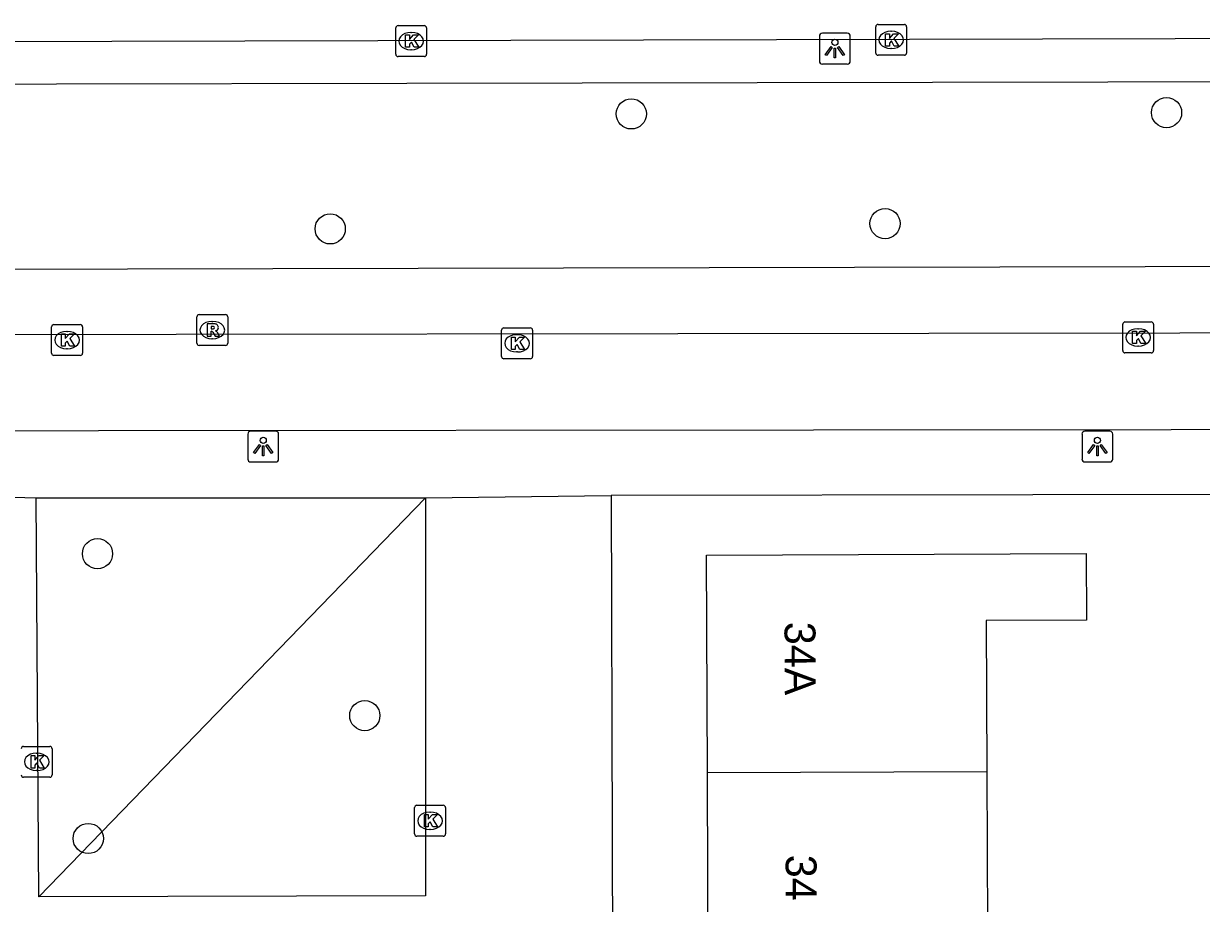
# Model space of a CAD drawing. Extents: x 160732 to 162105, y 387428 to 388479.
# Drawn here: x 161424.48 to 161462.61, y 388312.77 to 388341.25 of the extents above; entities that cross this region are included whole.
import ezdxf

# ---------------------------------------------------------------- set-up
doc = ezdxf.new("R2010")
doc.units = 0
for name, color, linetype in [('IMGEO_Berm_groen', 7, 'Continuous'), ('IMGEO_Boom', 7, 'Continuous'), ('IMGEO_Fietspad_open', 7, 'Continuous'), ('IMGEO_Groenvoorziening', 7, 'Continuous'), ('IMGEO_Kolk', 7, 'Continuous'), ('IMGEO_Lichtpunt', 7, 'Continuous'), ('IMGEO_Pand', 7, 'Continuous'), ('IMGEO_Pand_nummerreeks', 7, 'Continuous'), ('IMGEO_Rijbaan_regionaal_gesloten', 7, 'Continuous'), ('IMGEO_Rioolput', 7, 'Continuous'), ('IMGEO_Voetpad_open', 7, 'Continuous')]:
    doc.layers.add(name, color=color, linetype=linetype)

msp = doc.modelspace()

# ---------------------------------------------------------------- linework, layer by layer
at = {"layer": 'IMGEO_Berm_groen'}
for points in [[(161380.165, 388339.211), (161482.259, 388339.41), (161500.004, 388339.453), (161596.2, 388339.688), (161612.715, 388339.722), (161640.506, 388339.773)], [(161640.499, 388333.816), (161563.368, 388333.631), (161561.001, 388333.746), (161557.876, 388334.283), (161552.917, 388335.504), (161550.902, 388335.709), (161550.47, 388335.808), (161550.296, 388335.895), (161550.124, 388336.034), (161549.753, 388336.49), (161548.751, 388337.196), (161547.34, 388337.688), (161509.076, 388337.556), (161508.048, 388337.145), (161507.175, 388336.422), (161506.755, 388335.957), (161506.424, 388335.73), (161504.681, 388335.53), (161503.088, 388335.005), (161498.557, 388333.868), (161493.714, 388333.456), (161394.907, 388333.226), (161380.519, 388333.305)]]:
    msp.add_lwpolyline(points, dxfattribs=at)
at = {"layer": 'IMGEO_Boom'}
for centre in [(161444.155, 388338.328), (161461.481, 388338.369), (161434.41, 388334.606), (161452.37, 388334.777), (161426.878, 388324.091), (161435.529, 388318.851), (161426.578, 388314.874)]:
    msp.add_circle(centre, 0.489, dxfattribs=at)
at = {"layer": 'IMGEO_Fietspad_open'}
for points in [[(161371.614, 388331.233), (161373.367, 388331.118), (161380.67, 388331.128), (161494.405, 388331.285), (161498.41, 388332.285)], [(161496.353, 388328.13), (161380.605, 388328.029), (161369.2, 388327.935)]]:
    msp.add_lwpolyline(points, dxfattribs=at)
at = {"layer": 'IMGEO_Groenvoorziening'}
msp.add_lwpolyline([(161424.98, 388312.986), (161437.492, 388325.902)], dxfattribs=at)
at = {"layer": 'IMGEO_Kolk'}
for p, q in [((161436.53, 388340.258), (161436.53, 388341.11)), ((161436.605, 388341.184), (161437.457, 388341.184)), ((161437.531, 388341.11), (161437.531, 388340.258)), ((161452.067, 388340.298), (161452.067, 388341.15)), ((161452.142, 388341.224), (161452.994, 388341.224)), ((161452.555, 388341.004), (161452.58, 388341.004)), ((161453.068, 388341.15), (161453.068, 388340.298)), ((161437.018, 388340.964), (161437.043, 388340.964)), ((161437.041, 388340.404), (161437.016, 388340.404)), ((161452.578, 388340.444), (161452.553, 388340.444)), ((161437.457, 388340.184), (161436.605, 388340.184)), ((161452.994, 388340.224), (161452.142, 388340.224)), ((161425.467, 388331.507), (161426.319, 388331.507)), ((161460.061, 388330.666), (161460.061, 388331.518)), ((161460.136, 388331.592), (161460.988, 388331.592)), ((161461.062, 388331.518), (161461.062, 388330.666)), ((161425.392, 388330.581), (161425.392, 388331.433)), ((161425.88, 388331.287), (161425.905, 388331.287)), ((161426.393, 388331.433), (161426.393, 388330.581)), ((161439.958, 388330.476), (161439.958, 388331.328)), ((161440.033, 388331.402), (161440.885, 388331.402)), ((161440.446, 388331.182), (161440.471, 388331.182)), ((161440.959, 388331.328), (161440.959, 388330.476)), ((161460.549, 388331.372), (161460.574, 388331.372)), ((161425.903, 388330.727), (161425.878, 388330.727)), ((161460.572, 388330.812), (161460.547, 388330.812)), ((161426.319, 388330.507), (161425.467, 388330.507)), ((161440.885, 388330.402), (161440.033, 388330.402)), ((161440.469, 388330.622), (161440.444, 388330.622)), ((161460.988, 388330.592), (161460.136, 388330.592)), ((161424.484, 388317.855), (161425.336, 388317.855)), ((161425.41, 388317.781), (161425.41, 388316.929)), ((161424.897, 388317.635), (161424.922, 388317.635)), ((161424.92, 388317.075), (161424.895, 388317.075)), ((161425.336, 388316.855), (161424.484, 388316.855)), ((161437.142, 388315.021), (161437.142, 388315.873)), ((161437.217, 388315.947), (161438.069, 388315.947)), ((161438.143, 388315.873), (161438.143, 388315.021)), ((161437.63, 388315.727), (161437.655, 388315.727)), ((161437.653, 388315.167), (161437.628, 388315.167)), ((161438.069, 388314.947), (161437.217, 388314.947))]:
    msp.add_line(p, q, dxfattribs=at)
for points in [[(161436.53, 388340.258), (161436.53, 388341.11)], [(161436.605, 388341.184), (161437.457, 388341.184)], [(161437.531, 388341.11), (161437.531, 388340.258)], [(161452.067, 388340.298), (161452.067, 388341.15)], [(161452.142, 388341.224), (161452.994, 388341.224)], [(161453.068, 388341.15), (161453.068, 388340.298)], [(161436.851, 388340.884), (161436.974, 388340.884), (161436.974, 388340.733), (161437.104, 388340.884), (161437.268, 388340.884), (161437.122, 388340.733), (161437.275, 388340.484), (161437.123, 388340.484), (161437.038, 388340.648), (161436.974, 388340.581), (161436.974, 388340.484), (161436.851, 388340.484), (161436.851, 388340.884)], [(161452.388, 388340.924), (161452.511, 388340.924), (161452.511, 388340.773), (161452.641, 388340.924), (161452.805, 388340.924), (161452.659, 388340.773), (161452.812, 388340.524), (161452.66, 388340.524), (161452.575, 388340.688), (161452.511, 388340.621), (161452.511, 388340.524), (161452.388, 388340.524), (161452.388, 388340.924)], [(161437.457, 388340.184), (161436.605, 388340.184)], [(161452.994, 388340.224), (161452.142, 388340.224)], [(161425.467, 388331.507), (161426.319, 388331.507)], [(161460.061, 388330.666), (161460.061, 388331.518)], [(161460.136, 388331.592), (161460.988, 388331.592)], [(161461.062, 388331.518), (161461.062, 388330.666)], [(161425.392, 388330.581), (161425.392, 388331.433)], [(161425.713, 388331.207), (161425.836, 388331.207), (161425.836, 388331.056), (161425.966, 388331.207), (161426.13, 388331.207), (161425.984, 388331.056), (161426.137, 388330.807), (161425.985, 388330.807), (161425.9, 388330.971), (161425.836, 388330.904), (161425.836, 388330.807), (161425.713, 388330.807), (161425.713, 388331.207)], [(161426.393, 388331.433), (161426.393, 388330.581)], [(161439.958, 388330.476), (161439.958, 388331.328)], [(161440.033, 388331.402), (161440.885, 388331.402)], [(161440.279, 388331.102), (161440.402, 388331.102), (161440.402, 388330.951), (161440.532, 388331.102), (161440.696, 388331.102), (161440.55, 388330.951), (161440.703, 388330.702), (161440.551, 388330.702), (161440.466, 388330.866), (161440.402, 388330.799), (161440.402, 388330.702), (161440.279, 388330.702), (161440.279, 388331.102)], [(161440.959, 388331.328), (161440.959, 388330.476)], [(161460.382, 388331.292), (161460.505, 388331.292), (161460.505, 388331.141), (161460.635, 388331.292), (161460.799, 388331.292), (161460.653, 388331.141), (161460.806, 388330.892), (161460.654, 388330.892), (161460.569, 388331.056), (161460.505, 388330.989), (161460.505, 388330.892), (161460.382, 388330.892), (161460.382, 388331.292)], [(161426.319, 388330.507), (161425.467, 388330.507)], [(161440.885, 388330.402), (161440.033, 388330.402)], [(161460.988, 388330.592), (161460.136, 388330.592)], [(161424.484, 388317.855), (161425.336, 388317.855)], [(161425.41, 388317.781), (161425.41, 388316.929)], [(161424.73, 388317.555), (161424.853, 388317.555), (161424.853, 388317.404), (161424.983, 388317.555), (161425.147, 388317.555), (161425.001, 388317.404), (161425.154, 388317.155), (161425.002, 388317.155), (161424.917, 388317.319), (161424.853, 388317.252), (161424.853, 388317.155), (161424.73, 388317.155), (161424.73, 388317.555)], [(161425.336, 388316.855), (161424.484, 388316.855)], [(161437.142, 388315.021), (161437.142, 388315.873)], [(161437.217, 388315.947), (161438.069, 388315.947)], [(161438.143, 388315.873), (161438.143, 388315.021)], [(161437.463, 388315.647), (161437.586, 388315.647), (161437.586, 388315.496), (161437.716, 388315.647), (161437.88, 388315.647), (161437.734, 388315.496), (161437.887, 388315.247), (161437.735, 388315.247), (161437.65, 388315.411), (161437.586, 388315.344), (161437.586, 388315.247), (161437.463, 388315.247), (161437.463, 388315.647)], [(161438.069, 388314.947), (161437.217, 388314.947)]]:
    msp.add_lwpolyline(points, dxfattribs=at)
for centre, start, end in [((161436.607, 388341.108), 91.552, 178.448), ((161436.607, 388341.108), 91.552, 178.448), ((161437.455, 388341.108), 1.552, 88.448), ((161437.455, 388341.108), 1.552, 88.448), ((161452.144, 388341.148), 91.552, 178.448), ((161452.144, 388341.148), 91.552, 178.448), ((161452.992, 388341.148), 1.552, 88.448), ((161452.992, 388341.148), 1.552, 88.448), ((161436.607, 388340.26), 181.552, 268.448), ((161436.607, 388340.26), 181.552, 268.448), ((161437.455, 388340.26), 271.552, 358.448), ((161437.455, 388340.26), 271.552, 358.448), ((161452.144, 388340.3), 181.552, 268.448), ((161452.144, 388340.3), 181.552, 268.448), ((161452.992, 388340.3), 271.552, 358.448), ((161452.992, 388340.3), 271.552, 358.448), ((161425.469, 388331.431), 91.552, 178.448), ((161425.469, 388331.431), 91.552, 178.448), ((161426.317, 388331.431), 1.552, 88.448), ((161426.317, 388331.431), 1.552, 88.448), ((161460.138, 388331.516), 91.552, 178.448), ((161460.138, 388331.516), 91.552, 178.448), ((161460.986, 388331.516), 1.552, 88.448), ((161460.986, 388331.516), 1.552, 88.448), ((161440.035, 388331.326), 91.552, 178.448), ((161440.035, 388331.326), 91.552, 178.448), ((161440.883, 388331.326), 1.552, 88.448), ((161440.883, 388331.326), 1.552, 88.448), ((161425.469, 388330.583), 181.552, 268.448), ((161425.469, 388330.583), 181.552, 268.448), ((161426.317, 388330.583), 271.552, 358.448), ((161426.317, 388330.583), 271.552, 358.448), ((161440.035, 388330.478), 181.552, 268.448), ((161440.035, 388330.478), 181.552, 268.448), ((161440.883, 388330.478), 271.552, 358.448), ((161440.883, 388330.478), 271.552, 358.448), ((161460.138, 388330.668), 181.552, 268.448), ((161460.138, 388330.668), 181.552, 268.448), ((161460.986, 388330.668), 271.552, 358.448), ((161460.986, 388330.668), 271.552, 358.448), ((161424.486, 388317.779), 91.552, 178.448), ((161424.486, 388317.779), 91.552, 178.448), ((161425.334, 388317.779), 1.552, 88.448), ((161425.334, 388317.779), 1.552, 88.448), ((161424.486, 388316.931), 181.552, 268.448), ((161424.486, 388316.931), 181.552, 268.448), ((161425.334, 388316.931), 271.552, 358.448), ((161425.334, 388316.931), 271.552, 358.448), ((161437.219, 388315.871), 91.552, 178.448), ((161437.219, 388315.871), 91.552, 178.448), ((161438.067, 388315.871), 1.552, 88.448), ((161438.067, 388315.871), 1.552, 88.448), ((161437.219, 388315.023), 181.552, 268.448), ((161437.219, 388315.023), 181.552, 268.448), ((161438.067, 388315.023), 271.552, 358.448), ((161438.067, 388315.023), 271.552, 358.448)]:
    msp.add_arc(centre, 0.0765, start, end, dxfattribs=at)
for centre, major_axis, ratio, start_param, end_param in [((161452.554, 388340.724), (-0.387, 0.002), 0.722429, 4.712389, 7.853982), ((161452.579, 388340.724), (-0.39, 0.002), 0.717154, 1.570796, 4.712389), ((161437.017, 388340.684), (-0.387, 0.002), 0.722429, 4.712389, 7.853982), ((161437.042, 388340.684), (-0.39, 0.002), 0.717154, 1.570796, 4.712389), ((161425.879, 388331.007), (-0.387, 0.002), 0.722429, 4.712389, 7.853982), ((161425.904, 388331.007), (-0.39, 0.002), 0.717154, 1.570796, 4.712389), ((161440.445, 388330.902), (-0.387, 0.002), 0.722429, 4.712389, 7.853982), ((161440.47, 388330.902), (-0.39, 0.002), 0.717154, 1.570796, 4.712389), ((161460.548, 388331.092), (-0.387, 0.002), 0.722429, 4.712389, 7.853982), ((161460.573, 388331.092), (-0.39, 0.002), 0.717154, 1.570796, 4.712389), ((161424.896, 388317.355), (-0.387, 0.002), 0.722429, 4.712389, 7.853982), ((161424.921, 388317.355), (-0.39, 0.002), 0.717154, 1.570796, 4.712389), ((161437.629, 388315.447), (-0.387, 0.002), 0.722429, 4.712389, 7.853982), ((161437.654, 388315.447), (-0.39, 0.002), 0.717154, 1.570796, 4.712389)]:
    msp.add_ellipse(centre, major_axis=major_axis, ratio=ratio, start_param=start_param, end_param=end_param, dxfattribs=at)
at = {"layer": 'IMGEO_Lichtpunt'}
for p, q in [((161450.246, 388340.844), (161450.246, 388340.037)), ((161450.246, 388340.844), (161450.246, 388340.037)), ((161451.148, 388340.939), (161450.34, 388340.939)), ((161451.148, 388340.939), (161450.34, 388340.939)), ((161451.242, 388340.037), (161451.242, 388340.844)), ((161451.242, 388340.037), (161451.242, 388340.844)), ((161450.34, 388339.943), (161451.148, 388339.943)), ((161450.34, 388339.943), (161451.148, 388339.943)), ((161432.644, 388328.058), (161431.836, 388328.058)), ((161432.644, 388328.058), (161431.836, 388328.058)), ((161459.647, 388328.058), (161458.839, 388328.058)), ((161459.647, 388328.058), (161458.839, 388328.058)), ((161431.742, 388327.963), (161431.742, 388327.156)), ((161431.742, 388327.963), (161431.742, 388327.156)), ((161432.738, 388327.156), (161432.738, 388327.963)), ((161432.738, 388327.156), (161432.738, 388327.963)), ((161458.745, 388327.963), (161458.745, 388327.156)), ((161458.745, 388327.963), (161458.745, 388327.156)), ((161459.741, 388327.156), (161459.741, 388327.963)), ((161459.741, 388327.156), (161459.741, 388327.963)), ((161431.836, 388327.062), (161432.644, 388327.062)), ((161431.836, 388327.062), (161432.644, 388327.062)), ((161458.839, 388327.062), (161459.647, 388327.062)), ((161458.839, 388327.062), (161459.647, 388327.062))]:
    msp.add_line(p, q, dxfattribs=at)
for points in [[(161450.62, 388340.508), (161450.659, 388340.48), (161450.471, 388340.218), (161450.433, 388340.245), (161450.62, 388340.508)], [(161450.722, 388340.46), (161450.769, 388340.46), (161450.769, 388340.138), (161450.722, 388340.138), (161450.722, 388340.46)], [(161450.832, 388340.48), (161450.87, 388340.507), (161451.057, 388340.245), (161451.018, 388340.217), (161450.832, 388340.48)], [(161432.116, 388327.627), (161432.155, 388327.599), (161431.967, 388327.337), (161431.929, 388327.364), (161432.116, 388327.627)], [(161432.218, 388327.579), (161432.265, 388327.579), (161432.265, 388327.257), (161432.218, 388327.257), (161432.218, 388327.579)], [(161432.328, 388327.599), (161432.366, 388327.626), (161432.553, 388327.364), (161432.514, 388327.336), (161432.328, 388327.599)], [(161459.119, 388327.627), (161459.158, 388327.599), (161458.97, 388327.337), (161458.932, 388327.364), (161459.119, 388327.627)], [(161459.221, 388327.579), (161459.268, 388327.579), (161459.268, 388327.257), (161459.221, 388327.257), (161459.221, 388327.579)], [(161459.331, 388327.599), (161459.369, 388327.626), (161459.556, 388327.364), (161459.517, 388327.336), (161459.331, 388327.599)]]:
    msp.add_lwpolyline(points, dxfattribs=at)
for centre in [(161450.745, 388340.642), (161432.241, 388327.761), (161459.244, 388327.761)]:
    msp.add_circle(centre, 0.0994, dxfattribs=at)
for centre, start, end in [((161450.34, 388340.844), 90, 180), ((161450.34, 388340.844), 90, 180), ((161451.148, 388340.844), 0, 90), ((161451.148, 388340.844), 0, 90), ((161450.34, 388340.037), 180, 270), ((161450.34, 388340.037), 180, 270), ((161451.148, 388340.037), 270, 0), ((161451.148, 388340.037), 270, 360), ((161431.836, 388327.963), 90, 180), ((161431.836, 388327.963), 90, 180), ((161432.644, 388327.963), 0, 90), ((161432.644, 388327.963), 0, 90), ((161458.839, 388327.963), 90, 180), ((161458.839, 388327.963), 90, 180), ((161459.647, 388327.963), 0, 90), ((161459.647, 388327.963), 0, 90), ((161431.836, 388327.156), 180, 270), ((161431.836, 388327.156), 180, 270), ((161432.644, 388327.156), 270, 0), ((161432.644, 388327.156), 270, 360), ((161458.839, 388327.156), 180, 270), ((161458.839, 388327.156), 180, 270), ((161459.647, 388327.156), 270, 0), ((161459.647, 388327.156), 270, 360)]:
    msp.add_arc(centre, 0.0946, start, end, dxfattribs=at)
at = {"layer": 'IMGEO_Pand'}
for points in [[(161446.618, 388316.994), (161446.586, 388324.043), (161458.881, 388324.099), (161458.891, 388321.942), (161455.64, 388321.927), (161455.662, 388317.034)], [(161455.662, 388317.034), (161446.618, 388316.994)], [(161446.649, 388310.063), (161446.618, 388316.994)], [(161455.662, 388317.034), (161455.685, 388312.02), (161458.912, 388312.035), (161458.92, 388310.117)]]:
    msp.add_lwpolyline(points, dxfattribs=at)
at = {"layer": 'IMGEO_Rijbaan_regionaal_gesloten'}
msp.add_lwpolyline([(161360.969, 388340.517), (161380.012, 388340.564), (161487.581, 388340.828), (161504.085, 388340.81), (161549.597, 388341.023), (161566.129, 388340.965), (161612.645, 388341.048), (161640.503, 388341.159), (161664.102, 388341.252)], dxfattribs=at)
at = {"layer": 'IMGEO_Rioolput'}
for p, q in [((161430.093, 388330.905), (161430.093, 388331.757)), ((161430.168, 388331.831), (161431.02, 388331.831)), ((161430.581, 388331.611), (161430.606, 388331.611)), ((161431.094, 388331.757), (161431.094, 388330.905)), ((161431.02, 388330.831), (161430.168, 388330.831)), ((161430.604, 388331.051), (161430.579, 388331.051))]:
    msp.add_line(p, q, dxfattribs=at)
for points in [[(161430.093, 388330.905), (161430.093, 388331.757)], [(161430.168, 388331.831), (161431.02, 388331.831)], [(161430.682, 388331.529), (161430.43, 388331.531), (161430.43, 388331.131)], [(161431.094, 388331.757), (161431.094, 388330.905)], [(161430.43, 388331.131), (161430.554, 388331.131), (161430.554, 388331.293), (161430.565, 388331.293)], [(161430.608, 388331.45), (161430.554, 388331.45), (161430.554, 388331.369)], [(161430.554, 388331.369), (161430.606, 388331.369)], [(161430.612, 388331.264), (161430.683, 388331.131), (161430.823, 388331.131), (161430.758, 388331.257)], [(161431.02, 388330.831), (161430.168, 388330.831)]]:
    msp.add_lwpolyline(points, dxfattribs=at)
for centre, radius, start, end in [((161430.17, 388331.755), 0.0765, 91.552, 178.448), ((161430.17, 388331.755), 0.0765, 91.552, 178.448), ((161430.681, 388331.419), 0.109, 350.3612, 89.416), ((161431.018, 388331.755), 0.0765, 1.552, 88.448), ((161431.018, 388331.755), 0.0765, 1.552, 88.448), ((161430.564, 388331.24), 0.0533, 26.0293, 88.6989), ((161430.59, 388331.558), 0.19, 274.7715, 282.9687), ((161430.614, 388331.354), 0.0964, 77.0061, 93.1865), ((161430.628, 388331.411), 0.0378, 276.6634, 79.6772), ((161430.679, 388331.419), 0.112, 277.5842, 350.9817), ((161430.663, 388331.204), 0.108, 29.5134, 73.7905), ((161430.17, 388330.907), 0.0765, 181.552, 268.448), ((161430.17, 388330.907), 0.0765, 181.552, 268.448), ((161431.018, 388330.907), 0.0765, 271.552, 358.448), ((161431.018, 388330.907), 0.0765, 271.552, 358.448)]:
    msp.add_arc(centre, radius, start, end, dxfattribs=at)
for centre, major_axis, ratio, start_param, end_param in [((161430.58, 388331.331), (-0.387, 0.002), 0.722429, 4.712389, 7.853982), ((161430.605, 388331.331), (-0.39, 0.002), 0.717154, 1.570796, 4.712389)]:
    msp.add_ellipse(centre, major_axis=major_axis, ratio=ratio, start_param=start_param, end_param=end_param, dxfattribs=at)
at = {"layer": 'IMGEO_Voetpad_open'}
for points in [[(161421.957, 388325.99), (161424.893, 388325.897)], [(161424.893, 388325.897), (161437.492, 388325.902)], [(161424.98, 388312.986), (161424.893, 388325.897)], [(161437.492, 388325.902), (161437.497, 388313.022), (161424.98, 388312.986)], [(161437.492, 388325.902), (161443.501, 388325.98)], [(161484.452, 388326.042), (161443.501, 388325.98)], [(161443.501, 388325.98), (161443.602, 388292.64)]]:
    msp.add_lwpolyline(points, dxfattribs=at)

# ---------------------------------------------------------------- texts
at = {"layer": 'IMGEO_Pand_nummerreeks'}
for s, rotation, p in [('34A', 270.2601, (161449.115, 388321.886)), ('34', 270.2575, (161449.151, 388314.346))]:
    msp.add_text(s, height=1, rotation=rotation, dxfattribs=at).set_placement(p)

doc.saveas('drawing.dxf')
